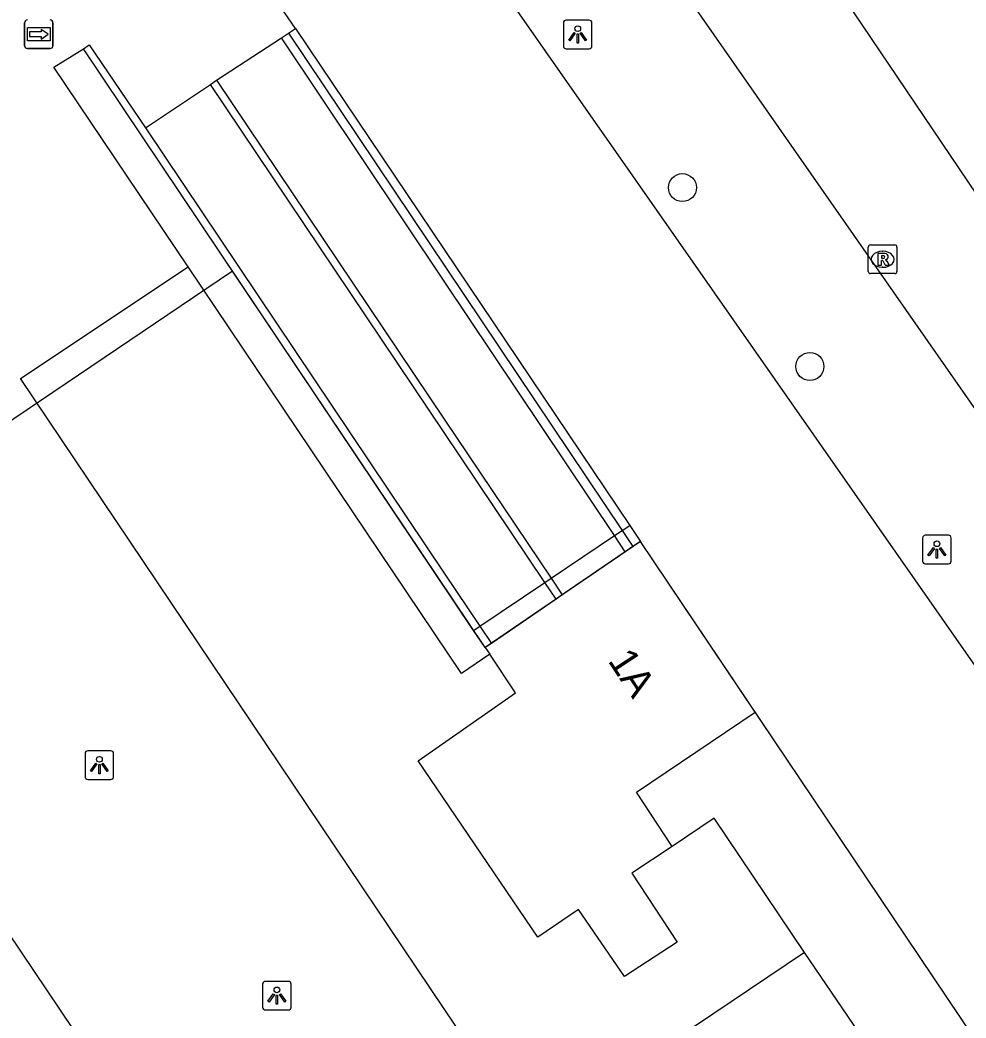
# Model space of a CAD drawing. Extents: x 161087 to 161922, y 382574 to 383873.
# Drawn here: x 161485.18 to 161518.22, y 382939.12 to 382974.01 of the extents above; entities that cross this region are included whole.
import ezdxf

# ---------------------------------------------------------------- set-up
doc = ezdxf.new("R2010")
doc.units = 0
for name, color, linetype in [('IMGEO_Boom', 7, 'Continuous'), ('IMGEO_Lichtpunt', 7, 'Continuous'), ('IMGEO_Lijnafwatering', 7, 'Continuous'), ('IMGEO_Muur', 7, 'Continuous'), ('IMGEO_Pand', 7, 'Continuous'), ('IMGEO_Pand_nummerreeks', 7, 'Continuous'), ('IMGEO_Pand_overbouw', 7, 'Continuous'), ('IMGEO_Rijbaan_lokaal_gesloten', 7, 'Continuous'), ('IMGEO_Rioolput', 7, 'Continuous'), ('IMGEO_Voetgangersgebied_open', 7, 'Continuous'), ('IMGEO_Voetpad_open', 7, 'Continuous'), ('IMGEO_Wegwijzer', 7, 'Continuous')]:
    doc.layers.add(name, color=color, linetype=linetype)

msp = doc.modelspace()

# ---------------------------------------------------------------- linework, layer by layer
at = {"layer": 'IMGEO_Boom'}
for centre in [(161508.318, 382968.149), (161512.769, 382961.897)]:
    msp.add_circle(centre, 0.489, dxfattribs=at)
at = {"layer": 'IMGEO_Lichtpunt'}
for p, q in [((161504.161, 382973.907), (161504.161, 382973.1)), ((161504.161, 382973.907), (161504.161, 382973.1)), ((161505.063, 382974.002), (161504.255, 382974.002)), ((161505.063, 382974.002), (161504.255, 382974.002)), ((161505.157, 382973.1), (161505.157, 382973.907)), ((161505.157, 382973.1), (161505.157, 382973.907)), ((161504.255, 382973.006), (161505.063, 382973.006)), ((161504.255, 382973.006), (161505.063, 382973.006)), ((161516.709, 382955.901), (161516.709, 382955.094)), ((161516.709, 382955.901), (161516.709, 382955.094)), ((161517.611, 382955.996), (161516.803, 382955.996)), ((161517.611, 382955.996), (161516.803, 382955.996)), ((161517.705, 382955.094), (161517.705, 382955.901)), ((161517.705, 382955.094), (161517.705, 382955.901)), ((161516.803, 382955), (161517.611, 382955)), ((161516.803, 382955), (161517.611, 382955)), ((161488.353, 382948.462), (161487.545, 382948.462)), ((161488.353, 382948.462), (161487.545, 382948.462)), ((161487.451, 382948.367), (161487.451, 382947.56)), ((161487.451, 382948.367), (161487.451, 382947.56)), ((161488.447, 382947.56), (161488.447, 382948.367)), ((161488.447, 382947.56), (161488.447, 382948.367)), ((161487.545, 382947.466), (161488.353, 382947.466)), ((161487.545, 382947.466), (161488.353, 382947.466)), ((161494.554, 382940.404), (161493.746, 382940.404)), ((161494.554, 382940.404), (161493.746, 382940.404)), ((161493.652, 382940.309), (161493.652, 382939.502)), ((161493.652, 382940.309), (161493.652, 382939.502)), ((161494.648, 382939.502), (161494.648, 382940.309)), ((161494.648, 382939.502), (161494.648, 382940.309)), ((161493.746, 382939.408), (161494.554, 382939.408)), ((161493.746, 382939.408), (161494.554, 382939.408))]:
    msp.add_line(p, q, dxfattribs=at)
for points in [[(161504.535, 382973.571), (161504.574, 382973.543), (161504.386, 382973.281), (161504.348, 382973.308), (161504.535, 382973.571)], [(161504.747, 382973.543), (161504.785, 382973.57), (161504.972, 382973.308), (161504.933, 382973.28), (161504.747, 382973.543)], [(161504.637, 382973.523), (161504.684, 382973.523), (161504.684, 382973.201), (161504.637, 382973.201), (161504.637, 382973.523)], [(161517.083, 382955.565), (161517.122, 382955.537), (161516.934, 382955.275), (161516.896, 382955.302), (161517.083, 382955.565)], [(161517.185, 382955.517), (161517.232, 382955.517), (161517.232, 382955.195), (161517.185, 382955.195), (161517.185, 382955.517)], [(161517.295, 382955.537), (161517.333, 382955.564), (161517.52, 382955.302), (161517.481, 382955.274), (161517.295, 382955.537)], [(161487.825, 382948.031), (161487.864, 382948.003), (161487.676, 382947.741), (161487.638, 382947.768), (161487.825, 382948.031)], [(161487.927, 382947.983), (161487.974, 382947.983), (161487.974, 382947.661), (161487.927, 382947.661), (161487.927, 382947.983)], [(161488.037, 382948.003), (161488.075, 382948.03), (161488.262, 382947.768), (161488.223, 382947.74), (161488.037, 382948.003)], [(161494.026, 382939.973), (161494.065, 382939.945), (161493.877, 382939.683), (161493.839, 382939.71), (161494.026, 382939.973)], [(161494.128, 382939.925), (161494.175, 382939.925), (161494.175, 382939.603), (161494.128, 382939.603), (161494.128, 382939.925)], [(161494.238, 382939.945), (161494.276, 382939.972), (161494.463, 382939.71), (161494.424, 382939.682), (161494.238, 382939.945)]]:
    msp.add_lwpolyline(points, dxfattribs=at)
for centre in [(161504.66, 382973.705), (161517.208, 382955.699), (161487.95, 382948.165), (161494.151, 382940.107)]:
    msp.add_circle(centre, 0.0994, dxfattribs=at)
for centre, start, end in [((161504.255, 382973.907), 90, 180), ((161504.255, 382973.907), 90, 180), ((161505.063, 382973.907), 0, 90), ((161505.063, 382973.907), 0, 90), ((161504.255, 382973.1), 180, 270), ((161504.255, 382973.1), 180, 270), ((161505.063, 382973.1), 270, 0), ((161505.063, 382973.1), 270, 360), ((161516.803, 382955.901), 90, 180), ((161516.803, 382955.901), 90, 180), ((161517.611, 382955.901), 0, 90), ((161517.611, 382955.901), 0, 90), ((161516.803, 382955.094), 180, 270), ((161516.803, 382955.094), 180, 270), ((161517.611, 382955.094), 270, 0), ((161517.611, 382955.094), 270, 360), ((161487.545, 382948.367), 90, 180), ((161487.545, 382948.367), 90, 180), ((161488.353, 382948.367), 0, 90), ((161488.353, 382948.367), 0, 90), ((161487.545, 382947.56), 180, 270), ((161487.545, 382947.56), 180, 270), ((161488.353, 382947.56), 270, 0), ((161488.353, 382947.56), 270, 360), ((161493.746, 382940.309), 90, 180), ((161493.746, 382940.309), 90, 180), ((161494.554, 382940.309), 0, 90), ((161494.554, 382940.309), 0, 90), ((161493.746, 382939.502), 180, 270), ((161493.746, 382939.502), 180, 270), ((161494.554, 382939.502), 270, 0), ((161494.554, 382939.502), 270, 360)]:
    msp.add_arc(centre, 0.0946, start, end, dxfattribs=at)
at = {"layer": 'IMGEO_Lijnafwatering'}
for points in [[(161506.585, 382968.563), (161500.511, 382977.259), (161494.985, 382985.288)], [(161519.31, 382950.344), (161506.585, 382968.563)]]:
    msp.add_lwpolyline(points, dxfattribs=at)
at = {"layer": 'IMGEO_Muur'}
for points in [[(161494.312, 382973.384), (161494.555, 382973.544)], [(161494.555, 382973.544), (161494.8, 382973.709)], [(161494.555, 382973.544), (161506.212, 382956.162)], [(161494.8, 382973.709), (161506.475, 382956.338)], [(161505.947, 382955.984), (161500, 382964.878), (161494.312, 382973.384)], [(161491.048, 382965.377), (161486.36, 382972.355), (161487.398, 382973.001)], [(161487.398, 382973.001), (161487.593, 382973.143), (161489.566, 382970.234)], [(161501.022, 382952.674), (161487.398, 382973.001)], [(161491.831, 382971.755), (161492.041, 382971.904)], [(161492.041, 382971.904), (161500, 382960.052), (161503.732, 382954.495)], [(161503.515, 382954.349), (161500, 382959.585), (161491.831, 382971.755)], [(161489.566, 382970.234), (161500, 382954.672), (161501.241, 382952.821)], [(161501.584, 382951.836), (161500.596, 382951.167), (161491.048, 382965.377)], [(161505.947, 382955.984), (161506.212, 382956.162)], [(161506.212, 382956.162), (161506.475, 382956.338)], [(161506.212, 382956.162), (161506.587, 382955.603)], [(161506.475, 382956.338), (161506.849, 382955.782)], [(161506.323, 382955.422), (161505.947, 382955.984)], [(161503.515, 382954.349), (161503.732, 382954.495)], [(161503.732, 382954.495), (161504.121, 382953.915)], [(161503.906, 382953.767), (161503.515, 382954.349)], [(161501.022, 382952.674), (161501.241, 382952.821)], [(161501.427, 382952.07), (161501.022, 382952.674)], [(161501.241, 382952.821), (161501.645, 382952.219)]]:
    msp.add_lwpolyline(points, dxfattribs=at)
at = {"layer": 'IMGEO_Pand'}
for points in [[(161533.082, 382946.456), (161511.22, 382978.861), (161511.118, 382978.807), (161511.018, 382978.956)], [(161506.849, 382955.782), (161506.587, 382955.603)], [(161507.956, 382945.121), (161506.712, 382947.012), (161510.861, 382949.813), (161506.849, 382955.782)], [(161506.323, 382955.422), (161504.121, 382953.915)], [(161506.587, 382955.603), (161506.323, 382955.422)], [(161503.906, 382953.767), (161501.645, 382952.219)], [(161504.121, 382953.915), (161503.906, 382953.767)], [(161501.645, 382952.219), (161501.427, 382952.07)], [(161501.427, 382952.07), (161501.584, 382951.836)], [(161507.956, 382945.121), (161506.546, 382944.183), (161508.138, 382941.774), (161506.298, 382940.572), (161504.684, 382942.912), (161503.262, 382941.947), (161499.082, 382948.109), (161502.491, 382950.485), (161501.584, 382951.836)]]:
    msp.add_lwpolyline(points, dxfattribs=at)
at = {"layer": 'IMGEO_Pand_overbouw'}
msp.add_lwpolyline([(161492.605, 382965.232), (161429.792, 382922.791), (161453.212, 382885.739), (161522.217, 382932.918), (161506.849, 382955.782), (161501.427, 382952.07)], close=True, dxfattribs=at)
at = {"layer": 'IMGEO_Rijbaan_lokaal_gesloten'}
for points in [[(161492.041, 382971.904), (161494.312, 382973.384)], [(161489.566, 382970.234), (161491.831, 382971.755)], [(161503.732, 382954.495), (161505.947, 382955.984)], [(161501.241, 382952.821), (161503.515, 382954.349)]]:
    msp.add_lwpolyline(points, dxfattribs=at)
at = {"layer": 'IMGEO_Rioolput'}
for p, q in [((161514.811, 382965.218), (161514.811, 382966.07)), ((161514.886, 382966.144), (161515.738, 382966.144)), ((161515.299, 382965.924), (161515.324, 382965.924)), ((161515.812, 382966.07), (161515.812, 382965.218)), ((161515.322, 382965.364), (161515.297, 382965.364)), ((161515.738, 382965.144), (161514.886, 382965.144))]:
    msp.add_line(p, q, dxfattribs=at)
for points in [[(161514.811, 382965.218), (161514.811, 382966.07)], [(161514.886, 382966.144), (161515.738, 382966.144)], [(161515.812, 382966.07), (161515.812, 382965.218)], [(161515.4, 382965.842), (161515.148, 382965.844), (161515.148, 382965.444)], [(161515.148, 382965.444), (161515.272, 382965.444), (161515.272, 382965.606), (161515.283, 382965.606)], [(161515.326, 382965.763), (161515.272, 382965.763), (161515.272, 382965.682)], [(161515.272, 382965.682), (161515.324, 382965.682)], [(161515.33, 382965.577), (161515.401, 382965.444), (161515.541, 382965.444), (161515.476, 382965.57)], [(161515.738, 382965.144), (161514.886, 382965.144)]]:
    msp.add_lwpolyline(points, dxfattribs=at)
for centre, radius, start, end in [((161514.888, 382966.068), 0.0765, 91.552, 178.448), ((161514.888, 382966.068), 0.0765, 91.552, 178.448), ((161515.736, 382966.068), 0.0765, 1.552, 88.448), ((161515.736, 382966.068), 0.0765, 1.552, 88.448), ((161515.282, 382965.553), 0.0533, 26.0293, 88.6989), ((161515.308, 382965.871), 0.19, 274.7715, 282.9687), ((161515.332, 382965.667), 0.0964, 77.0061, 93.1865), ((161515.346, 382965.724), 0.0378, 276.6634, 79.6772), ((161515.399, 382965.732), 0.109, 350.3612, 89.416), ((161515.397, 382965.732), 0.112, 277.5842, 350.9817), ((161515.381, 382965.517), 0.108, 29.5134, 73.7905), ((161514.888, 382965.22), 0.0765, 181.552, 268.448), ((161514.888, 382965.22), 0.0765, 181.552, 268.448), ((161515.736, 382965.22), 0.0765, 271.552, 358.448), ((161515.736, 382965.22), 0.0765, 271.552, 358.448)]:
    msp.add_arc(centre, radius, start, end, dxfattribs=at)
for centre, major_axis, ratio, start_param, end_param in [((161515.298, 382965.644), (-0.387, 0.002), 0.722429, 4.712389, 7.853982), ((161515.323, 382965.644), (-0.39, 0.002), 0.717154, 1.570796, 4.712389)]:
    msp.add_ellipse(centre, major_axis=major_axis, ratio=ratio, start_param=start_param, end_param=end_param, dxfattribs=at)
at = {"layer": 'IMGEO_Voetgangersgebied_open'}
for points in [[(161494.8, 382973.709), (161487.535, 382984.276)], [(161496.661, 382924.391), (161455.681, 382896.825), (161428.165, 382937.798), (161469.152, 382965.318), (161496.661, 382924.391)], [(161512.58, 382941.413), (161503.013, 382934.968), (161500, 382939.449), (161485.192, 382961.474), (161491.048, 382965.377)], [(161512.58, 382941.413), (161509.426, 382946.113), (161507.956, 382945.121)], [(161516.749, 382935.282), (161512.58, 382941.413)]]:
    msp.add_lwpolyline(points, dxfattribs=at)
at = {"layer": 'IMGEO_Voetpad_open'}
msp.add_lwpolyline([(161504.897, 382979.985), (161537.139, 382933.73)], dxfattribs=at)
at = {"layer": 'IMGEO_Wegwijzer'}
for p, q in [((161485.337, 382973.11), (161485.337, 382973.91)), ((161485.337, 382973.91), (161485.337, 382973.11)), ((161486.327, 382973.91), (161486.327, 382973.11)), ((161486.327, 382973.11), (161486.327, 382973.91)), ((161486.227, 382973.01), (161485.437, 382973.01)), ((161485.437, 382973.01), (161486.227, 382973.01))]:
    msp.add_line(p, q, dxfattribs=at)
for points in [[(161485.438, 382973.742), (161486.226, 382973.742), (161486.226, 382973.278), (161485.438, 382973.278), (161485.438, 382973.742)], [(161485.503, 382973.594), (161485.503, 382973.51), (161485.503, 382973.426), (161485.914, 382973.426), (161485.914, 382973.343), (161486.161, 382973.51), (161485.914, 382973.677), (161485.914, 382973.594), (161485.503, 382973.594)]]:
    msp.add_lwpolyline(points, dxfattribs=at)
for centre, start, end in [((161485.437, 382973.91), 90, 180), ((161485.437, 382973.91), 90, 180), ((161486.227, 382973.91), 0, 90), ((161486.227, 382973.91), 360, 90), ((161485.437, 382973.11), 180, 270), ((161485.437, 382973.11), 180, 270), ((161486.227, 382973.11), 270, 0), ((161486.227, 382973.11), 270, 0)]:
    msp.add_arc(centre, 0.1, start, end, dxfattribs=at)

# ---------------------------------------------------------------- texts
at = {"layer": 'IMGEO_Pand_nummerreeks'}
msp.add_text('1A', height=1, rotation=303.2944, dxfattribs=at).set_placement((161505.694, 382951.613))

doc.saveas('drawing.dxf')
